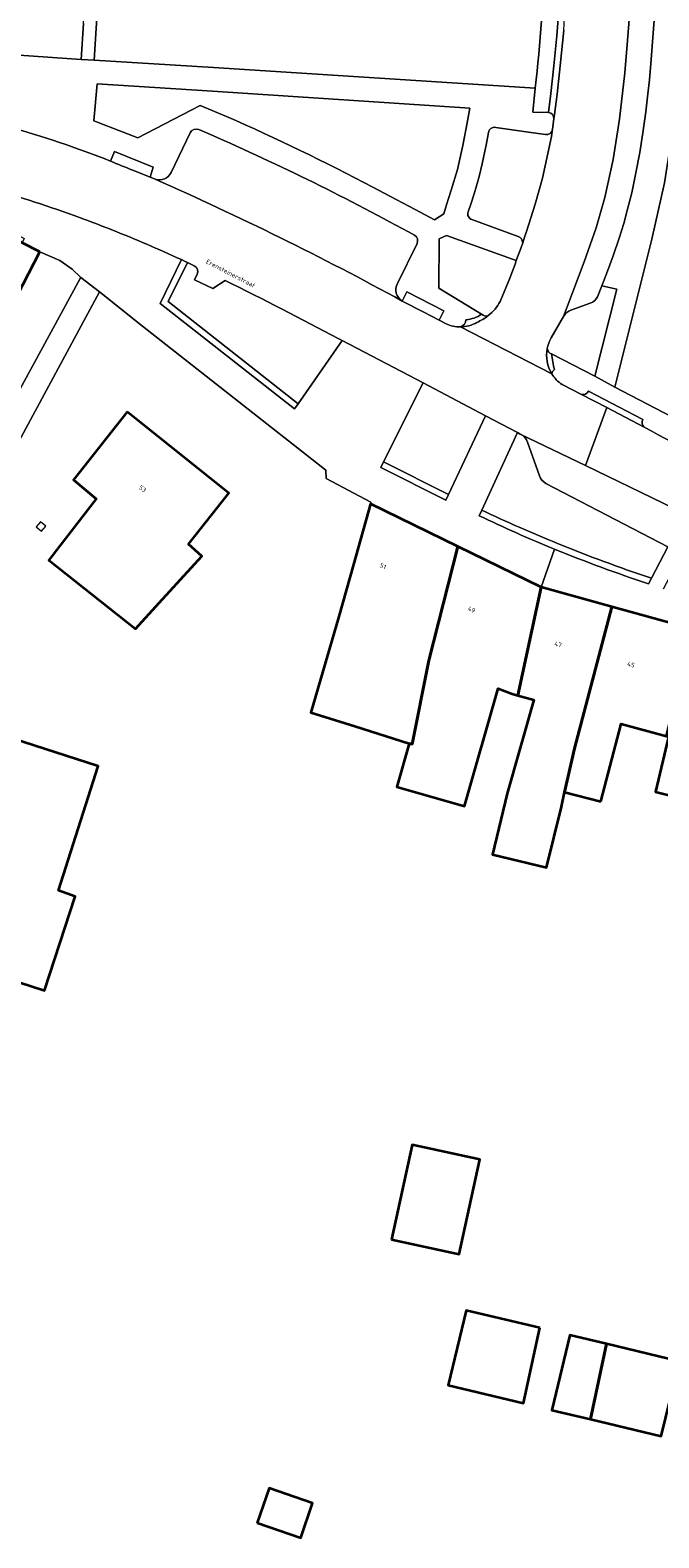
# Model space of a CAD drawing. Header units: metres. Extents: x 197700 to 204338, y 317132 to 325229.
# Tile 824 of 1056: x 202663 to 202712, y 320282 to 320402. Entities that reach past the tile are written whole.
import ezdxf
from ezdxf.enums import TextEntityAlignment as Align

# ---------------------------------------------------------------- set-up
doc = ezdxf.new("R2010")
doc.units = ezdxf.units.M
for name, color, linetype, lineweight in [('B-WE-GR-BEPLANTING_CULTUUR_BODEMBEDEKKER-GV', 90, 'Continuous', 18), ('B-WE-GR-BEPLANTING_CULTUUR_HEESTERS-GV', 90, 'Continuous', 18), ('B-WE-GR-BEPLANTING_CULTUUR_VASTE PLANTENVAK-GV', 90, 'Continuous', 18), ('B-WE-IE-TERREINAFSCHEIDING_KUNSTMATIG_MUUR-G', 90, 'IE-TERREINAFSCHEIDING-KUNSTMATIG-DICHT', 18), ('B-WE-OG-BEBOUWING-GV', 7, 'Continuous', 35), ('B-WE-OG-BEBOUWING-T18', 10, 'Continuous', 18), ('B-WE-OG-TERREIN_CULTUURSCHEIDING-GV', 7, 'Continuous', 18), ('B-WE-OG-TERREIN_ERF-GV', 7, 'Continuous', 18), ('B-WE-OG-TOPOGRAFIE-T18', 10, 'Continuous', 18), ('B-WE-VH-VERHARDING_BETONSTRAATSTEEN-GV', 252, 'Continuous', 18), ('B-WE-VH-VERHARDING_OPEN-GV', 252, 'Continuous', 18), ('B-WE-VH-VERHARDING_TEGEL-GV', 252, 'Continuous', 18)]:
    doc.layers.add(name, color=color, linetype=linetype, lineweight=lineweight)
doc.styles.add('NLCS-ISO-M200-T18', font='NLCS-ISO.ttf', dxfattribs={"height": 0.36})
doc.linetypes.add('IE-TERREINAFSCHEIDING-KUNSTMATIG-DICHT', pattern='A,8,-1,[82,NLCS.SHX,S=0.75,R=90,X=0,Y=0],-1', length=10)

msp = doc.modelspace()

# ---------------------------------------------------------------- linework, layer by layer
at = {"layer": 'B-WE-GR-BEPLANTING_CULTUUR_BODEMBEDEKKER-GV'}
msp.add_lwpolyline([(202670.682, 320390.796), (202672.052, 320390.252), (202672.312, 320391.044), (202669.233, 320392.279), (202668.912, 320391.526)], dxfattribs=at)
msp.add_lwpolyline([(202668.912, 320391.526, -0.0046593), (202670.682, 320390.796)], format="xyb", dxfattribs=at)
at = {"layer": 'B-WE-GR-BEPLANTING_CULTUUR_HEESTERS-GV'}
for points in [[(202674.558, 320383.716), (202672.856, 320380.251), (202683.511, 320371.886), (202683.797, 320372.297), (202673.483, 320380.394), (202675.01, 320383.502), (202674.846, 320383.583)], [(202694.961, 320378.916), (202695.33, 320379.649), (202692.393, 320381.161), (202692.043, 320380.438), (202693.752, 320379.541)], [(202690.569, 320367.694), (202690.346, 320367.247), (202695.501, 320364.651), (202695.713, 320365.104)]]:
    msp.add_lwpolyline(points, close=True, dxfattribs=at)
for points in [[(202698.337, 320363.87), (202698.126, 320363.417)], [(202711.552, 320358.025), (202711.786, 320358.474)]]:
    msp.add_lwpolyline(points, dxfattribs=at)
for points in [[(202704.29, 320361.241, -0.0140553), (202698.337, 320363.87)], [(202698.126, 320363.417, 0.014036), (202704.101, 320360.778)], [(202704.101, 320360.778, 0.017048), (202711.552, 320358.025)], [(202711.786, 320358.474, -0.0172257), (202704.29, 320361.241)]]:
    msp.add_lwpolyline(points, format="xyb", dxfattribs=at)
at = {"layer": 'B-WE-GR-BEPLANTING_CULTUUR_VASTE PLANTENVAK-GV'}
for points in [[(202699.792, 320380.396), (202700.577, 320382.248), (202700.984, 320383.37), (202701.083, 320383.643), (202695.558, 320385.62), (202694.972, 320385.367), (202694.949, 320381.464), (202698.334, 320379.395)], [(202703.879, 320376.242), (202707.313, 320374.493), (202709.038, 320381.37), (202707.853, 320381.639), (202707.519, 320380.775)], [(202704.834, 320379.222), (202703.846, 320377.514)], [(202706.948, 320380.259), (202705.415, 320379.721)]]:
    msp.add_lwpolyline(points, dxfattribs=at)
for points in [[(202707.519, 320380.775, -0.1816642), (202706.948, 320380.259)], [(202698.334, 320379.395, 0.2749488), (202698.838, 320379.264)], [(202698.838, 320379.264, 0.0482105), (202699.415, 320379.803)], [(202699.415, 320379.803, 0.0532629), (202699.792, 320380.396)], [(202705.415, 320379.721, 0.1800021), (202704.834, 320379.222)], [(202703.846, 320377.514, 0.0802258), (202703.536, 320376.675)], [(202703.536, 320376.675, 0.3084333), (202703.879, 320376.242)]]:
    msp.add_lwpolyline(points, format="xyb", dxfattribs=at)
at = {"layer": 'B-WE-IE-TERREINAFSCHEIDING_KUNSTMATIG_MUUR-G'}
msp.add_lwpolyline([(202663.027, 320362.531), (202663.456, 320362.185), (202663.792, 320362.602), (202663.364, 320362.948)], close=True, dxfattribs=at)
at = {"layer": 'B-WE-OG-BEBOUWING-GV'}
for points in [[(202663.327, 320384.326), (202661.927, 320385.053), (202656.015, 320388.123), (202655.006, 320386.186), (202652.556, 320381.474), (202651.271, 320382.155), (202649.956, 320379.674), (202649.512, 320378.836), (202650.848, 320378.128), (202653.591, 320376.652), (202655.118, 320375.883), (202656.657, 320379.066), (202659.759, 320377.455)], [(202670.242, 320371.642), (202665.976, 320366.257), (202667.791, 320364.763), (202664.909, 320361.037), (202664.037, 320359.91), (202670.9, 320354.462), (202672.78, 320356.518), (202676.154, 320360.208), (202675.107, 320361.165), (202678.31, 320365.212)], [(202696.453, 320360.973), (202689.526, 320364.364), (202688.172, 320359.551), (202687.013, 320355.435), (202684.79, 320347.818), (202688.273, 320346.73), (202692.6, 320345.379), (202692.841, 320345.303), (202694.161, 320351.956)], [(202701.208, 320349.177), (202703.046, 320357.746), (202703.045, 320357.747), (202696.453, 320360.973), (202694.161, 320351.956), (202692.841, 320345.303), (202692.6, 320345.379), (202691.615, 320341.938), (202696.973, 320340.403), (202699.643, 320349.724), (202700.753, 320349.302)], [(202708.657, 320356.192), (202703.046, 320357.746), (202701.208, 320349.177), (202702.474, 320348.829), (202700.363, 320341.399), (202699.188, 320336.57), (202703.482, 320335.525), (202704.657, 320340.354), (202704.892, 320341.507), (202705.699, 320344.97)], [(202707.785, 320340.771), (202709.382, 320346.93), (202712.99, 320345.938), (202715.071, 320354.416), (202708.657, 320356.192), (202705.699, 320344.97), (202704.892, 320341.507)], [(202717.375, 320340.227), (202717.584, 320340.175), (202720.689, 320353.046), (202715.221, 320354.374), (202715.071, 320354.416), (202712.99, 320345.938), (202713.151, 320345.894), (202712.101, 320341.545)], [(202655.777, 320328.344), (202663.702, 320325.783), (202666.116, 320333.251), (202664.804, 320333.713), (202667.937, 320343.581), (202660.335, 320346.038), (202657.071, 320341.094), (202655.403, 320341.677), (202653.553, 320335.951), (202654.073, 320335.784), (202656.029, 320335.154)], [(202691.195, 320306.051), (202696.56, 320304.888), (202698.185, 320312.382), (202692.82, 320313.545)], [(202702.935, 320299.038), (202697.114, 320300.43), (202695.67, 320294.507), (202701.656, 320293.075)], [(202706.961, 320291.806), (202708.237, 320297.77), (202705.327, 320298.466), (202703.909, 320292.536)], [(202708.237, 320297.77), (202706.961, 320291.806), (202712.57, 320290.465), (202714.014, 320296.388)], [(202680.551, 320283.584), (202683.997, 320282.405), (202684.938, 320285.158), (202681.493, 320286.336)]]:
    msp.add_lwpolyline(points, close=True, dxfattribs=at)
at = {"layer": 'B-WE-OG-TERREIN_CULTUURSCHEIDING-GV'}
for points in [[(202689.698, 320389.456), (202691.565, 320388.473), (202693.063, 320387.68), (202694.585, 320386.872), (202695.346, 320387.358), (202695.559, 320388.064), (202695.932, 320389.219), (202696.418, 320390.853), (202696.853, 320392.773), (202697.187, 320394.572), (202697.409, 320395.727), (202676.992, 320397.068), (202667.867, 320397.639), (202667.598, 320394.708), (202671.088, 320393.38), (202676.022, 320395.936), (202678.118, 320395.062)], [(202675.549, 320383.236), (202675.01, 320383.502), (202673.483, 320380.394), (202683.797, 320372.297), (202687.275, 320377.308), (202686.972, 320377.467)], [(202678.015, 320382.054), (202677.034, 320381.435), (202675.59, 320382.104), (202675.783, 320382.561)], [(202701.474, 320369.853), (202701.398, 320369.893), (202701.186, 320370.004), (202698.337, 320363.87)], [(202702.908, 320366.57), (202701.979, 320369.257)], [(202711.786, 320358.474), (202713.078, 320360.959), (202713.079, 320360.961), (202703.423, 320365.983)]]:
    msp.add_lwpolyline(points, dxfattribs=at)
for points in [[(202678.118, 320395.062, -0.0198884), (202689.698, 320389.456)], [(202675.783, 320382.561, 0.405932), (202675.549, 320383.236)], [(202686.972, 320377.467, 0.0081326), (202678.015, 320382.054)], [(202701.979, 320369.257, 0.2006325), (202701.474, 320369.853)], [(202703.423, 320365.983, -0.1779291), (202702.908, 320366.57)], [(202698.337, 320363.87, 0.0140553), (202704.29, 320361.241)], [(202704.29, 320361.241, 0.0172257), (202711.786, 320358.474)]]:
    msp.add_lwpolyline(points, format="xyb", dxfattribs=at)
msp.add_lwpolyline([(202698.633, 320371.345), (202693.689, 320373.94), (202690.569, 320367.694), (202695.713, 320365.104)], close=True, dxfattribs=at)
at = {"layer": 'B-WE-OG-TERREIN_ERF-GV'}
for points in [[(202703.3, 320418.833), (202703.098, 320421.61), (202702.815, 320424.38), (202693.254, 320423.006), (202689.312, 320422.546), (202686.339, 320422.464), (202686.328, 320423.685), (202679.4, 320423.621), (202668.113, 320423.374), (202668.204, 320422.208), (202668.241, 320421.74), (202668.485, 320413.36), (202667.631, 320399.516), (202677.073, 320398.938), (202702.585, 320397.319)], [(202708.884, 320373.602), (202714.022, 320370.95), (202714.939, 320370.897), (202735.065, 320369.97), (202735.094, 320373.425), (202735.39, 320373.419), (202735.979, 320387.847), (202737.537, 320419.446), (202717.308, 320417.014), (202716.009, 320416.858)], [(202714.927, 320394.28), (202713.529, 320394.346), (202712.828, 320389.815), (202711.815, 320385.344), (202708.884, 320373.602)], [(202648.93, 320349.903), (202666.516, 320382.21), (202666.56, 320382.304), (202665.872, 320382.974), (202664.898, 320383.644), (202663.327, 320384.326), (202659.759, 320377.455), (202656.657, 320379.066), (202655.118, 320375.883), (202653.591, 320376.652), (202650.848, 320378.128), (202649.512, 320378.836), (202649.956, 320379.674), (202642.472, 320383.507), (202646.41, 320391.196), (202646.509, 320391.317)], [(202712.99, 320345.938), (202709.382, 320346.93), (202707.785, 320340.771), (202704.892, 320341.507), (202704.657, 320340.354), (202703.482, 320335.525), (202699.188, 320336.57), (202700.363, 320341.399), (202702.474, 320348.829), (202701.208, 320349.177), (202700.753, 320349.302), (202699.643, 320349.724), (202696.973, 320340.403), (202691.615, 320341.938), (202692.6, 320345.379), (202688.273, 320346.73), (202684.79, 320347.818), (202687.013, 320355.435), (202688.172, 320359.551), (202689.526, 320364.364), (202689.558, 320364.486), (202686.008, 320366.374), (202685.976, 320367.022), (202671.468, 320378.432), (202668.035, 320381.162), (202650.14, 320347.985)], [(202717.375, 320340.227), (202712.101, 320341.545), (202713.151, 320345.894)]]:
    msp.add_lwpolyline(points, dxfattribs=at)
msp.add_lwpolyline([(202702.585, 320397.319, 0.039744), (202703.3, 320418.833)], format="xyb", dxfattribs=at)
for points in [[(202642.558, 320406.909), (202635.536, 320407.344), (202628.512, 320407.778), (202621.129, 320408.235), (202621.191, 320409.233), (202618.414, 320409.405), (202618.037, 320402.87), (202635.148, 320401.776), (202655.603, 320400.357), (202666.599, 320399.581), (202666.772, 320402.439), (202666.994, 320406.665), (202664.089, 320406.848), (202664.011, 320405.582), (202656.614, 320406.04), (202649.598, 320406.474)], [(202664.909, 320361.037), (202667.791, 320364.763), (202665.976, 320366.257), (202670.242, 320371.642), (202678.31, 320365.212), (202675.107, 320361.165), (202676.154, 320360.208), (202672.78, 320356.518), (202670.9, 320354.462), (202664.037, 320359.91)], [(202660.335, 320346.038), (202667.937, 320343.581), (202664.804, 320333.713), (202666.116, 320333.251), (202663.702, 320325.783), (202655.777, 320328.344), (202656.029, 320335.154), (202654.073, 320335.784), (202653.553, 320335.951), (202655.403, 320341.677), (202657.071, 320341.094)], [(202691.195, 320306.051), (202692.82, 320313.545), (202698.185, 320312.382), (202696.56, 320304.888)], [(202702.935, 320299.038), (202701.656, 320293.075), (202695.67, 320294.507), (202697.114, 320300.43)], [(202708.237, 320297.77), (202714.014, 320296.388), (202712.57, 320290.465), (202706.961, 320291.806), (202703.909, 320292.536), (202705.327, 320298.466)], [(202680.551, 320283.584), (202681.493, 320286.336), (202684.938, 320285.158), (202683.997, 320282.405)]]:
    msp.add_lwpolyline(points, close=True, dxfattribs=at)
at = {"layer": 'B-WE-VH-VERHARDING_BETONSTRAATSTEEN-GV'}
for points in [[(202703.846, 320377.514), (202704.834, 320379.222), (202705.102, 320379.984), (202706.47, 320383.538), (202707.408, 320386.241), (202708.095, 320388.653), (202708.751, 320391.661), (202709.262, 320394.854), (202709.676, 320398.531), (202709.902, 320401.09), (202710.096, 320403.726), (202710.299, 320408.131), (202710.35, 320409.823), (202710.361, 320411.432), (202710.34, 320415.376), (202710.311, 320417.183), (202710.307, 320417.351), (202710.307, 320417.419), (202710.416, 320418.333)], [(202710.311, 320417.183), (202710.34, 320415.376), (202710.361, 320411.432), (202710.35, 320409.823), (202710.299, 320408.131), (202710.096, 320403.726), (202709.902, 320401.09), (202709.676, 320398.531), (202709.262, 320394.854), (202708.751, 320391.661), (202708.095, 320388.653), (202707.408, 320386.241), (202706.47, 320383.538), (202705.102, 320379.984), (202704.834, 320379.222)], [(202707.519, 320380.775), (202707.853, 320381.639), (202708.226, 320382.601), (202708.749, 320384.029), (202709.229, 320385.424), (202709.596, 320386.57), (202709.905, 320387.705), (202710.233, 320389.008), (202710.567, 320390.596), (202710.87, 320392.209), (202711.114, 320393.756), (202711.342, 320395.422), (202711.511, 320396.864), (202711.625, 320397.963), (202711.771, 320399.59), (202711.939, 320401.677), (202712.067, 320403.384), (202712.203, 320405.854), (202712.28, 320408.189), (202712.333, 320409.855)], [(202704.463, 320403.545), (202704.406, 320402.82), (202704.295, 320401.459), (202704.066, 320399.082), (202703.806, 320396.88), (202703.632, 320395.386)], [(202704.067, 320394.874), (202704.112, 320395.21), (202704.309, 320396.83), (202704.57, 320399.069), (202704.838, 320401.907), (202704.961, 320403.813)], [(202704.838, 320401.907), (202704.57, 320399.069), (202704.309, 320396.83), (202704.112, 320395.21), (202704.067, 320394.874), (202703.957, 320394.048), (202703.881, 320393.477), (202703.592, 320392.122), (202703.16, 320390.182), (202702.573, 320388.121), (202701.883, 320385.939), (202701.731, 320385.486), (202701.586, 320385.056), (202701.46, 320384.682), (202701.083, 320383.643), (202700.984, 320383.37), (202700.577, 320382.248), (202699.792, 320380.396)], [(202698.873, 320393.787), (202698.689, 320392.785), (202698.599, 320392.317), (202698.38, 320391.313), (202698.137, 320390.318), (202697.936, 320389.562), (202697.743, 320388.937), (202697.478, 320388.109), (202697.259, 320387.505)], [(202703.392, 320393.624), (202702.234, 320393.794), (202699.446, 320394.204)], [(202701.586, 320385.056), (202701.731, 320385.486), (202701.883, 320385.939), (202702.573, 320388.121), (202703.16, 320390.182), (202703.592, 320392.122), (202703.881, 320393.477), (202703.957, 320394.048)], [(202672.457, 320390.093), (202672.4, 320390.114), (202672.052, 320390.252), (202670.682, 320390.796)], [(202697.563, 320386.893), (202701.241, 320385.56)], [(202674.558, 320383.716), (202674.846, 320383.583), (202675.01, 320383.502), (202675.549, 320383.236)], [(202675.783, 320382.561), (202675.59, 320382.104), (202677.034, 320381.435), (202678.015, 320382.054)], [(202695.518, 320378.628), (202694.961, 320378.916), (202693.752, 320379.541), (202692.043, 320380.438)], [(202705.415, 320379.721), (202706.948, 320380.259)], [(202696.652, 320378.388), (202703.892, 320374.671)], [(202703.892, 320374.671), (202696.652, 320378.388)], [(202686.972, 320377.467), (202687.275, 320377.308), (202693.689, 320373.94), (202698.633, 320371.345), (202701.186, 320370.004), (202701.398, 320369.893), (202706.57, 320367.389), (202708.251, 320371.989), (202706.242, 320373.035), (202704.704, 320373.814)], [(202711.104, 320371.04), (202706.796, 320373.297)], [(202706.242, 320373.035), (202708.251, 320371.989), (202711.216, 320370.446)], [(202711.216, 320370.446), (202708.251, 320371.989), (202706.57, 320367.389), (202727.589, 320357.211)]]:
    msp.add_lwpolyline(points, dxfattribs=at)
for points in [[(202703.632, 320395.386, -0.3682482), (202704.067, 320394.874)], [(202668.912, 320391.526, 0.0270404), (202660.755, 320394.273)], [(202699.446, 320394.204, 0.422995), (202698.873, 320393.787)], [(202703.957, 320394.048, -0.3892978), (202703.392, 320393.624)], [(202670.682, 320390.796, 0.0046593), (202668.912, 320391.526)], [(202692.043, 320380.438, 0.0205637), (202672.457, 320390.093)], [(202659.341, 320389.402, -0.0150744), (202666.475, 320387.054)], [(202666.475, 320387.054, -0.005661), (202669.023, 320386.081)], [(202697.259, 320387.505, 0.4188457), (202697.563, 320386.893)], [(202669.023, 320386.081, -0.0131763), (202674.558, 320383.716)], [(202701.241, 320385.56, -0.296652), (202701.586, 320385.056)], [(202675.549, 320383.236, -0.405932), (202675.783, 320382.561)], [(202678.015, 320382.054, -0.0081326), (202686.972, 320377.467)], [(202706.948, 320380.259, 0.1816642), (202707.519, 320380.775)], [(202698.334, 320379.395, -0.1356713), (202697.093, 320378.953)], [(202698.838, 320379.264, -0.0618194), (202697.961, 320378.746)], [(202697.961, 320378.746, 0.0618194), (202698.838, 320379.264)], [(202698.838, 320379.264, -0.2749488), (202698.334, 320379.395)], [(202699.415, 320379.803, -0.0482105), (202698.838, 320379.264)], [(202699.792, 320380.396, -0.0532629), (202699.415, 320379.803)], [(202704.834, 320379.222, -0.1800021), (202705.415, 320379.721)], [(202696.652, 320378.388, -0.1096615), (202695.518, 320378.628)], [(202697.093, 320378.953, -0.3279504), (202696.652, 320378.388)], [(202697.961, 320378.746, -0.1289364), (202696.652, 320378.388)], [(202696.652, 320378.388, 0.1289364), (202697.961, 320378.746)], [(202703.536, 320376.675, -0.0802258), (202703.846, 320377.514)], [(202703.892, 320374.671, -0.1875565), (202703.536, 320376.675)], [(202703.536, 320376.675, 0.1875565), (202703.892, 320374.671)], [(202703.879, 320376.242, -0.3084333), (202703.536, 320376.675)], [(202704.096, 320375.005, -0.0333935), (202703.879, 320376.242)], [(202703.892, 320374.671, -0.2216789), (202704.096, 320375.005)], [(202704.704, 320373.814, -0.106023), (202703.892, 320374.671)], [(202706.796, 320373.297, -0.392923), (202706.242, 320373.035)], [(202711.216, 320370.446, -0.333538), (202711.104, 320371.04)], [(202729.607, 320361.818, -0.0322998), (202711.216, 320370.446)]]:
    msp.add_lwpolyline(points, format="xyb", dxfattribs=at)
at = {"layer": 'B-WE-VH-VERHARDING_OPEN-GV'}
for points in [[(202675.227, 320393.76), (202673.725, 320390.62)], [(202676.858, 320393.628), (202675.908, 320394.031)], [(202691.653, 320381.831), (202693.214, 320384.99)], [(202727.589, 320357.211), (202706.57, 320367.389), (202701.398, 320369.893), (202701.474, 320369.853)], [(202701.979, 320369.257), (202702.908, 320366.57)], [(202703.423, 320365.983), (202713.079, 320360.961), (202713.078, 320360.959), (202714.2, 320360.387), (202714.201, 320360.389)]]:
    msp.add_lwpolyline(points, dxfattribs=at)
for points in [[(202675.908, 320394.031, 0.4010634), (202675.227, 320393.76)], [(202693.023, 320385.648, 0.0225008), (202676.858, 320393.628)], [(202673.725, 320390.62, -0.3728647), (202672.457, 320390.093)], [(202672.457, 320390.093, -0.0205637), (202692.043, 320380.438)], [(202693.214, 320384.99, 0.3690828), (202693.023, 320385.648)], [(202692.043, 320380.438, -0.396352), (202691.653, 320381.831)], [(202701.474, 320369.853, -0.2006325), (202701.979, 320369.257)], [(202702.908, 320366.57, 0.1779291), (202703.423, 320365.983)]]:
    msp.add_lwpolyline(points, format="xyb", dxfattribs=at)
at = {"layer": 'B-WE-VH-VERHARDING_TEGEL-GV'}
for points in [[(202703.3, 320418.833, -0.039744), (202702.585, 320397.319)], [(202689.698, 320389.456, 0.0198884), (202678.118, 320395.062)], [(202704.067, 320394.874, 0.3682482), (202703.632, 320395.386)], [(202660.755, 320394.273, -0.0270404), (202668.912, 320391.526)], [(202675.227, 320393.76, -0.4010634), (202675.908, 320394.031)], [(202676.858, 320393.628, -0.0225008), (202693.023, 320385.648)], [(202698.873, 320393.787, -0.422995), (202699.446, 320394.204)], [(202703.392, 320393.624, 0.3892978), (202703.957, 320394.048)], [(202672.457, 320390.093, 0.3728647), (202673.725, 320390.62)], [(202666.475, 320387.054, 0.0150744), (202659.341, 320389.402)], [(202669.023, 320386.081, 0.005661), (202666.475, 320387.054)], [(202697.563, 320386.893, -0.4188457), (202697.259, 320387.505)], [(202674.558, 320383.716, 0.0131763), (202669.023, 320386.081)], [(202693.023, 320385.648, -0.3690828), (202693.214, 320384.99)], [(202701.586, 320385.056, 0.296652), (202701.241, 320385.56)], [(202691.653, 320381.831, 0.396352), (202692.043, 320380.438)], [(202697.093, 320378.953, 0.1356713), (202698.334, 320379.395)], [(202695.518, 320378.628, 0.1096615), (202696.652, 320378.388)], [(202696.652, 320378.388, 0.3279504), (202697.093, 320378.953)], [(202703.879, 320376.242, 0.0333935), (202704.096, 320375.005)], [(202704.096, 320375.005, 0.2216789), (202703.892, 320374.671)], [(202703.892, 320374.671, 0.106023), (202704.704, 320373.814)], [(202706.242, 320373.035, 0.392923), (202706.796, 320373.297)], [(202711.104, 320371.04, 0.333538), (202711.216, 320370.446)], [(202711.216, 320370.446, 0.0322998), (202729.607, 320361.818)], [(202704.101, 320360.778, -0.014036), (202698.126, 320363.417)], [(202711.552, 320358.025, -0.017048), (202704.101, 320360.778)]]:
    msp.add_lwpolyline(points, format="xyb", dxfattribs=at)
for points in [[(202666.772, 320402.439), (202666.599, 320399.581), (202667.631, 320399.516), (202668.485, 320413.36)], [(202703.632, 320395.386), (202702.395, 320395.399), (202702.585, 320397.319), (202677.073, 320398.938), (202667.631, 320399.516), (202666.599, 320399.581), (202655.603, 320400.357), (202635.148, 320401.776), (202618.037, 320402.87), (202616.806, 320402.949), (202607.258, 320403.559), (202583.899, 320405.122)], [(202702.585, 320397.319), (202702.395, 320395.399), (202703.632, 320395.386), (202703.806, 320396.88), (202704.066, 320399.082), (202704.295, 320401.459), (202704.406, 320402.82), (202704.463, 320403.545)], [(202712.067, 320403.384), (202711.939, 320401.677), (202711.771, 320399.59), (202711.625, 320397.963), (202711.511, 320396.864), (202711.342, 320395.422), (202711.114, 320393.756), (202710.87, 320392.209), (202710.567, 320390.596), (202710.233, 320389.008), (202709.905, 320387.705), (202709.596, 320386.57), (202709.229, 320385.424), (202708.749, 320384.029), (202708.226, 320382.601), (202707.853, 320381.639), (202709.038, 320381.37), (202707.313, 320374.493), (202708.884, 320373.602)], [(202678.118, 320395.062), (202676.022, 320395.936), (202671.088, 320393.38), (202667.598, 320394.708), (202667.867, 320397.639), (202676.992, 320397.068), (202697.409, 320395.727), (202697.187, 320394.572), (202696.853, 320392.773), (202696.418, 320390.853), (202695.932, 320389.219), (202695.559, 320388.064), (202695.346, 320387.358), (202694.585, 320386.872), (202693.063, 320387.68), (202691.565, 320388.473), (202689.698, 320389.456)], [(202703.957, 320394.048), (202704.067, 320394.874)], [(202673.725, 320390.62), (202675.227, 320393.76)], [(202675.908, 320394.031), (202676.858, 320393.628)], [(202697.259, 320387.505), (202697.478, 320388.109), (202697.743, 320388.937), (202697.936, 320389.562), (202698.137, 320390.318), (202698.38, 320391.313), (202698.599, 320392.317), (202698.689, 320392.785), (202698.873, 320393.787)], [(202699.446, 320394.204), (202702.234, 320393.794), (202703.392, 320393.624)], [(202708.884, 320373.602), (202711.815, 320385.344), (202712.828, 320389.815), (202713.529, 320394.346), (202714.927, 320394.28)], [(202646.509, 320391.317), (202646.41, 320391.196), (202649.047, 320389.84), (202649.467, 320390.704), (202654.241, 320389.59), (202655.144, 320389.191), (202656.046, 320388.736), (202662.078, 320385.402), (202661.927, 320385.053), (202663.327, 320384.326), (202664.898, 320383.644), (202665.872, 320382.974), (202666.56, 320382.304), (202668.035, 320381.162), (202671.468, 320378.432), (202685.976, 320367.022), (202686.008, 320366.374), (202689.558, 320364.486), (202689.526, 320364.364), (202696.453, 320360.973), (202703.045, 320357.747), (202704.101, 320360.778)], [(202668.912, 320391.526), (202669.233, 320392.279), (202672.312, 320391.044), (202672.052, 320390.252), (202672.4, 320390.114), (202672.457, 320390.093)], [(202701.241, 320385.56), (202697.563, 320386.893)], [(202698.334, 320379.395), (202694.949, 320381.464), (202694.972, 320385.367), (202695.558, 320385.62), (202701.083, 320383.643), (202701.46, 320384.682), (202701.586, 320385.056)], [(202693.214, 320384.99), (202691.653, 320381.831)], [(202698.126, 320363.417), (202698.337, 320363.87), (202701.186, 320370.004), (202698.633, 320371.345), (202695.713, 320365.104), (202695.501, 320364.651), (202690.346, 320367.247), (202690.569, 320367.694), (202693.689, 320373.94), (202687.275, 320377.308), (202683.797, 320372.297), (202683.511, 320371.886), (202672.856, 320380.251), (202674.558, 320383.716)], [(202650.14, 320347.985), (202668.035, 320381.162), (202666.56, 320382.304), (202666.516, 320382.21), (202648.93, 320349.903)], [(202692.043, 320380.438), (202692.393, 320381.161), (202695.33, 320379.649), (202694.961, 320378.916), (202695.518, 320378.628)], [(202718.58, 320368.62), (202717.708, 320369.047), (202716.342, 320369.752), (202714.022, 320370.95), (202708.884, 320373.602), (202707.313, 320374.493), (202703.879, 320376.242)], [(202704.704, 320373.814), (202706.242, 320373.035)], [(202706.796, 320373.297), (202711.104, 320371.04)], [(202704.101, 320360.778), (202703.045, 320357.747), (202703.046, 320357.746), (202708.657, 320356.192), (202715.071, 320354.416), (202715.221, 320354.374), (202720.689, 320353.046)], [(202712.757, 320357.633), (202712.992, 320358.081), (202714.2, 320360.387), (202713.078, 320360.959), (202711.786, 320358.474), (202711.552, 320358.025)]]:
    msp.add_lwpolyline(points, dxfattribs=at)

# ---------------------------------------------------------------- texts
at = {"layer": 'B-WE-OG-BEBOUWING-T18', "style": 'NLCS-ISO-M200-T18'}
for s, rotation, p in [('53', 321.5, (202671.464, 320365.553)), ('51', 334, (202690.521, 320359.423)), ('49', 334, (202697.54, 320355.988)), ('47', 344.6, (202704.391, 320353.223)), ('45', 344.6, (202710.17, 320351.623))]:
    msp.add_text(s, height=0.36, rotation=rotation, dxfattribs=at).set_placement(p, align=Align.MIDDLE)
at = {"layer": 'B-WE-OG-TOPOGRAFIE-T18', "style": 'NLCS-ISO-M200-T18'}
msp.add_text('Erensteinerstraat', height=0.36, rotation=332.6, dxfattribs=at).set_placement((202678.445, 320382.619), align=Align.MIDDLE)

doc.saveas('drawing.dxf')
